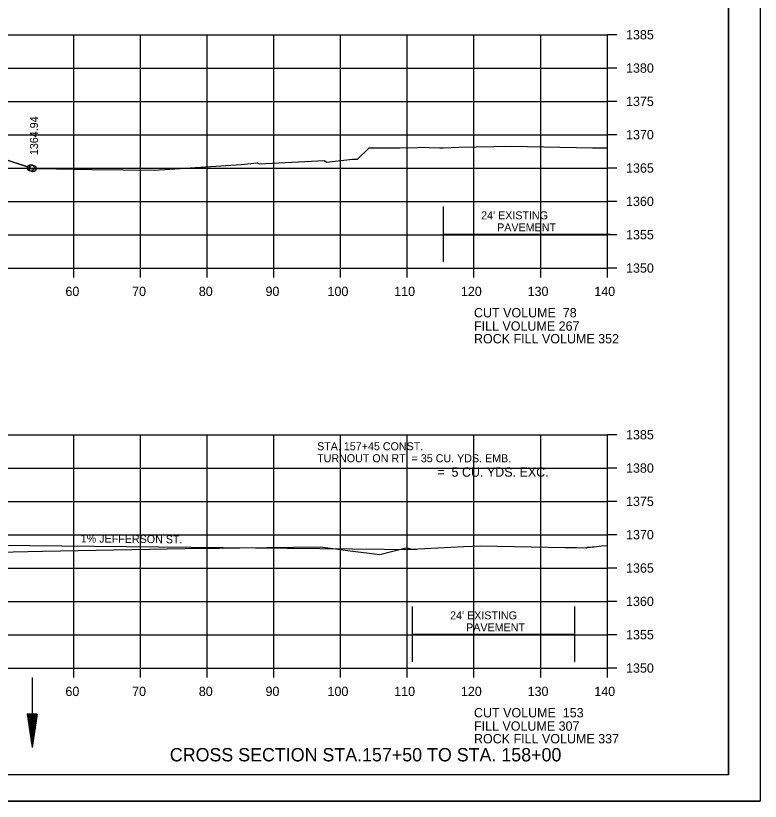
# Model space of a CAD drawing. Extents: x 1374311 to 1383814, y 384102 to 406278.
# Drawn here: x 1381679.9 to 1381791.6, y 393498.1 to 393616 of the extents above; entities that cross this region are included whole.
import ezdxf

# ---------------------------------------------------------------- set-up
doc = ezdxf.new("R2010")
doc.units = 0
for name, color, linetype in [('R_Axis', 7, 'Continuous'), ('R_Axis Annot', 7, 'Continuous'), ('R_Border', 7, 'Continuous'), ('R_Border Notes', 7, 'Continuous'), ('R_Draft', 7, 'Continuous'), ('R_Exist Surface', 7, 'Continuous'), ('R_Fin Surface', 7, 'Continuous'), ('R_Grid', 7, 'Continuous'), ('R_No Plot', 7, 'Continuous'), ('R_Water', 7, 'Continuous'), ('R_Xsect Elev', 7, 'Continuous')]:
    doc.layers.add(name, color=color, linetype=linetype)

msp = doc.modelspace()

# ---------------------------------------------------------------- linework, layer by layer
at = {"layer": 'R_Axis'}
for p, q in [((1381768.66, 393578.12), (1381768.66, 393613.12)), ((1381770.06, 393613.12), (1381768.66, 393613.12)), ((1381770.06, 393608.12), (1381768.66, 393608.12)), ((1381770.06, 393603.12), (1381768.66, 393603.12)), ((1381770.06, 393598.12), (1381768.66, 393598.12)), ((1381770.06, 393593.12), (1381768.66, 393593.12)), ((1381770.06, 393588.12), (1381768.66, 393588.12)), ((1381770.06, 393583.12), (1381768.66, 393583.12)), ((1381488.66, 393578.12), (1381768.66, 393578.12)), ((1381688.66, 393576.72), (1381688.66, 393578.12)), ((1381698.66, 393576.72), (1381698.66, 393578.12)), ((1381708.66, 393576.72), (1381708.66, 393578.12)), ((1381718.66, 393576.72), (1381718.66, 393578.12)), ((1381728.66, 393576.72), (1381728.66, 393578.12)), ((1381738.66, 393576.72), (1381738.66, 393578.12)), ((1381748.66, 393576.72), (1381748.66, 393578.12)), ((1381758.66, 393576.72), (1381758.66, 393578.12)), ((1381768.66, 393576.72), (1381768.66, 393578.12)), ((1381770.06, 393578.12), (1381768.66, 393578.12)), ((1381768.66, 393518.12), (1381768.66, 393553.12)), ((1381770.06, 393553.12), (1381768.66, 393553.12)), ((1381770.06, 393548.12), (1381768.66, 393548.12)), ((1381770.06, 393543.12), (1381768.66, 393543.12)), ((1381770.06, 393538.12), (1381768.66, 393538.12)), ((1381770.06, 393533.12), (1381768.66, 393533.12)), ((1381770.06, 393528.12), (1381768.66, 393528.12)), ((1381770.06, 393523.12), (1381768.66, 393523.12)), ((1381488.66, 393518.12), (1381768.66, 393518.12)), ((1381688.66, 393516.72), (1381688.66, 393518.12)), ((1381698.66, 393516.72), (1381698.66, 393518.12)), ((1381708.66, 393516.72), (1381708.66, 393518.12)), ((1381718.66, 393516.72), (1381718.66, 393518.12)), ((1381728.66, 393516.72), (1381728.66, 393518.12)), ((1381738.66, 393516.72), (1381738.66, 393518.12)), ((1381748.66, 393516.72), (1381748.66, 393518.12)), ((1381758.66, 393516.72), (1381758.66, 393518.12)), ((1381768.66, 393516.72), (1381768.66, 393518.12)), ((1381770.06, 393518.12), (1381768.66, 393518.12))]:
    msp.add_line(p, q, dxfattribs=at)
at = {"layer": 'R_Border'}
for q in [(1381786.84, 393707.58), (1381470.66, 393502.12)]:
    msp.add_line((1381786.84, 393502.12), q, dxfattribs=at)
at = {"layer": 'R_Draft'}
for p, q in [((1381681.65, 393511.19), (1381682.4, 393506.19)), ((1381683.15, 393511.19), (1381681.65, 393511.19)), ((1381681.78, 393511.19), (1381682.4, 393507.03)), ((1381681.91, 393511.19), (1381682.4, 393507.89)), ((1381682.03, 393511.19), (1381682.4, 393508.72)), ((1381682.16, 393511.19), (1381682.4, 393509.57)), ((1381682.29, 393511.19), (1381682.4, 393510.4)), ((1381683.15, 393511.19), (1381682.4, 393506.19)), ((1381682.65, 393511.19), (1381682.4, 393509.57)), ((1381682.9, 393511.19), (1381682.4, 393507.89)), ((1381683.03, 393511.19), (1381682.4, 393507.03)), ((1381682.78, 393511.19), (1381682.4, 393508.72)), ((1381682.52, 393511.19), (1381682.4, 393510.4))]:
    msp.add_line(p, q, dxfattribs=at)
at = {"layer": 'R_Exist Surface'}
for points in [[(1381677.22, 393593.11), (1381686.07, 393593.02), (1381691.35, 393592.89), (1381700.76, 393592.81), (1381713.76, 393593.66), (1381716.14, 393593.92), (1381716.47, 393593.76), (1381726.23, 393594.24), (1381726.53, 393594), (1381730.43, 393594.43), (1381731.19, 393594.45), (1381732.85, 393596.05), (1381732.87, 393596.11), (1381732.87, 393596.13), (1381737.06, 393596.16), (1381737.29, 393596.16), (1381737.6, 393596.16), (1381740.18, 393596.21), (1381740.63, 393596.26), (1381741.93, 393596.2), (1381743.54, 393596.15), (1381744.05, 393596.15), (1381746.41, 393596.23), (1381754.23, 393596.39), (1381766.41, 393596.17), (1381768.53, 393596.13), (1381768.66, 393596.09)], [(1381677.3, 393535.49), (1381683.98, 393535.67), (1381708.03, 393536.08), (1381710.51, 393536.1), (1381713.53, 393536.15), (1381725.62, 393536.3), (1381730.11, 393535.7), (1381734.53, 393535.13), (1381738.26, 393536.09), (1381738.54, 393536.16), (1381738.6, 393536.14), (1381739.33, 393535.93), (1381747.14, 393536.33), (1381749.66, 393536.46), (1381762.32, 393536.22), (1381764.09, 393536.18), (1381765.41, 393536.15), (1381765.57, 393536.13), (1381765.7, 393536.26), (1381765.72, 393536.27), (1381766.09, 393536.27), (1381766.12, 393536.27), (1381766.14, 393536.27), (1381766.4, 393536.28), (1381766.67, 393536.32), (1381767.8, 393536.45), (1381768.66, 393536.49)]]:
    msp.add_lwpolyline(points, dxfattribs=at)
at = {"layer": 'R_Fin Surface'}
msp.add_line((1381681.73, 393593.3), (1381678.08, 393594.52), dxfattribs=at)
for points in [[(1381569.51, 393593.07), (1381587.15, 393598.95), (1381592.15, 393598.85), (1381595.15, 393598.79), (1381595.65, 393598.79), (1381595.66, 393598.29), (1381596.66, 393598.31), (1381628.66, 393597.42), (1381660.66, 393596.52), (1381661.66, 393596.5), (1381661.67, 393597), (1381662.17, 393597), (1381665.17, 393597.06), (1381670.17, 393597.16), (1381682.48, 393593.06)], [(1381665.8, 393593.31), (1381671.37, 393593.24), (1381677.22, 393593.11), (1381681.72, 393593.06)]]:
    msp.add_lwpolyline(points, dxfattribs=at)
msp.add_arc((1381682.21, 393593.14), 0.5, 161.4035, 189.418, dxfattribs=at)
at = {"layer": 'R_Grid'}
for p, q in [((1381488.66, 393613.12), (1381768.66, 393613.12)), ((1381688.66, 393578.12), (1381688.66, 393613.12)), ((1381698.66, 393578.12), (1381698.66, 393613.12)), ((1381708.66, 393578.12), (1381708.66, 393613.12)), ((1381718.66, 393578.12), (1381718.66, 393613.12)), ((1381728.66, 393578.12), (1381728.66, 393613.12)), ((1381738.66, 393578.12), (1381738.66, 393613.12)), ((1381748.66, 393578.12), (1381748.66, 393613.12)), ((1381758.66, 393578.12), (1381758.66, 393613.12)), ((1381768.66, 393578.12), (1381768.66, 393613.12)), ((1381488.66, 393608.12), (1381768.66, 393608.12)), ((1381488.66, 393603.12), (1381768.66, 393603.12)), ((1381488.66, 393598.12), (1381768.66, 393598.12)), ((1381488.66, 393593.12), (1381768.66, 393593.12)), ((1381488.66, 393588.12), (1381768.66, 393588.12)), ((1381488.66, 393583.12), (1381768.66, 393583.12)), ((1381488.66, 393578.12), (1381768.66, 393578.12)), ((1381488.66, 393553.12), (1381768.66, 393553.12)), ((1381688.66, 393518.12), (1381688.66, 393553.12)), ((1381698.66, 393518.12), (1381698.66, 393553.12)), ((1381708.66, 393518.12), (1381708.66, 393553.12)), ((1381718.66, 393518.12), (1381718.66, 393553.12)), ((1381728.66, 393518.12), (1381728.66, 393553.12)), ((1381738.66, 393518.12), (1381738.66, 393553.12)), ((1381748.66, 393518.12), (1381748.66, 393553.12)), ((1381758.66, 393518.12), (1381758.66, 393553.12)), ((1381768.66, 393518.12), (1381768.66, 393553.12)), ((1381488.66, 393548.12), (1381768.66, 393548.12)), ((1381488.66, 393543.12), (1381768.66, 393543.12)), ((1381488.66, 393538.12), (1381768.66, 393538.12)), ((1381488.66, 393533.12), (1381768.66, 393533.12)), ((1381488.66, 393528.12), (1381768.66, 393528.12)), ((1381488.66, 393523.12), (1381768.66, 393523.12)), ((1381488.66, 393518.12), (1381768.66, 393518.12))]:
    msp.add_line(p, q, dxfattribs=at)
at = {"layer": 'R_No Plot'}
msp.add_line((1381458.26, 393498.14), (1381791.59, 393498.14), dxfattribs=at)
for points in [[(1381458.25, 393711.47), (1381791.59, 393711.47), (1381791.59, 393498.13), (1381458.25, 393498.13)], [(1381704.58, 393707.58), (1381704.58, 393697.7), (1381740.31, 393697.7), (1381740.31, 393694.78), (1381763.51, 393694.78), (1381763.51, 393671.56), (1381786.84, 393671.56), (1381786.84, 393502.12), (1381470.66, 393502.12), (1381470.66, 393707.58)]]:
    msp.add_lwpolyline(points, close=True, dxfattribs=at)
for centre in [(1381682.21, 393593.14), (1381682.48, 393593.06), (1381682.48, 393593.06)]:
    msp.add_circle(centre, 0.5, dxfattribs=at)
at = {"layer": 'R_Water'}
for p, q in [((1381744.1, 393579.04), (1381744.1, 393587.36)), ((1381744.1, 393583.2), (1381769.12, 393583.2)), ((1381740.06, 393535.86), (1381661.66, 393536.66)), ((1381739.45, 393519.04), (1381739.45, 393527.36)), ((1381763.8, 393519.04), (1381763.8, 393527.36)), ((1381739.45, 393523.2), (1381763.8, 393523.2)), ((1381682.4, 393516.7), (1381682.4, 393506.19))]:
    msp.add_line(p, q, dxfattribs=at)

# ---------------------------------------------------------------- texts
at = {"layer": 'R_Axis Annot'}
for s, p in [('1385', (1381771.46, 393612.42)), ('1380', (1381771.46, 393607.42)), ('1375', (1381771.46, 393602.42)), ('1370', (1381771.46, 393597.42)), ('1365', (1381771.46, 393592.42)), ('1360', (1381771.46, 393587.42)), ('1355', (1381771.46, 393582.42)), ('1350', (1381771.46, 393577.42)), ('60', (1381687.4, 393573.92)), ('70', (1381697.4, 393573.92)), ('80', (1381707.4, 393573.92)), ('90', (1381717.4, 393573.92)), ('100', (1381726.7, 393573.92)), ('110', (1381736.7, 393573.92)), ('120', (1381746.7, 393573.92)), ('130', (1381756.7, 393573.92)), ('140', (1381766.7, 393573.92)), ('CUT VOLUME  78', (1381748.66, 393570.72)), ('FILL VOLUME 267', (1381748.66, 393568.72)), ('ROCK FILL VOLUME 352', (1381748.66, 393566.82)), ('1385', (1381771.46, 393552.42)), ('1380', (1381771.46, 393547.42)), ('1375', (1381771.46, 393542.42)), ('1370', (1381771.46, 393537.42)), ('1365', (1381771.46, 393532.42)), ('1360', (1381771.46, 393527.42)), ('1355', (1381771.46, 393522.42)), ('1350', (1381771.46, 393517.42)), ('60', (1381687.4, 393513.92)), ('70', (1381697.4, 393513.92)), ('80', (1381707.4, 393513.92)), ('90', (1381717.4, 393513.92)), ('100', (1381726.7, 393513.92)), ('110', (1381736.7, 393513.92)), ('120', (1381746.7, 393513.92)), ('130', (1381756.7, 393513.92)), ('140', (1381766.7, 393513.92)), ('CUT VOLUME  153', (1381748.66, 393510.72)), ('FILL VOLUME 307', (1381748.66, 393508.72)), ('ROCK FILL VOLUME 337', (1381748.66, 393506.82))]:
    msp.add_text(s, height=1.4, dxfattribs=at).set_placement(p)
at = {"layer": 'R_Border Notes'}
for s, p in [('STA. 157+45 CONST.', (1381725.13, 393550.79)), ('TURNOUT ON RT. = 35 CU. YDS. EMB.', (1381725.13, 393548.99))]:
    msp.add_text(s, height=1.2, dxfattribs=at).set_placement(p)
at = {"layer": 'R_Draft'}
msp.add_text('CROSS SECTION STA.157+50 TO STA. 158+00', height=2, dxfattribs=at).set_placement((1381703.05, 393504.12))
at = {"layer": 'R_Water'}
for s, height, p in [("24' EXISTING ", 1.2, (1381749.73, 393585.42)), ('PAVEMENT', 1.2, (1381752.13, 393583.62)), ('=  5 CU. YDS. EXC.', 1.4, (1381743.16, 393546.82)), ("24' EXISTING ", 1.2, (1381745.08, 393525.42)), ('PAVEMENT', 1.2, (1381747.48, 393523.62))]:
    msp.add_text(s, height=height, dxfattribs=at).set_placement(p)
msp.add_text('1% JEFFERSON ST.', height=1.2, rotation=359.4128, dxfattribs=at).set_placement((1381689.69, 393536.97))
at = {"layer": 'R_Xsect Elev'}
msp.add_text('1364.94', height=1.2, rotation=90, dxfattribs=at).set_placement((1381683.28, 393595.06))

doc.saveas('drawing.dxf')
